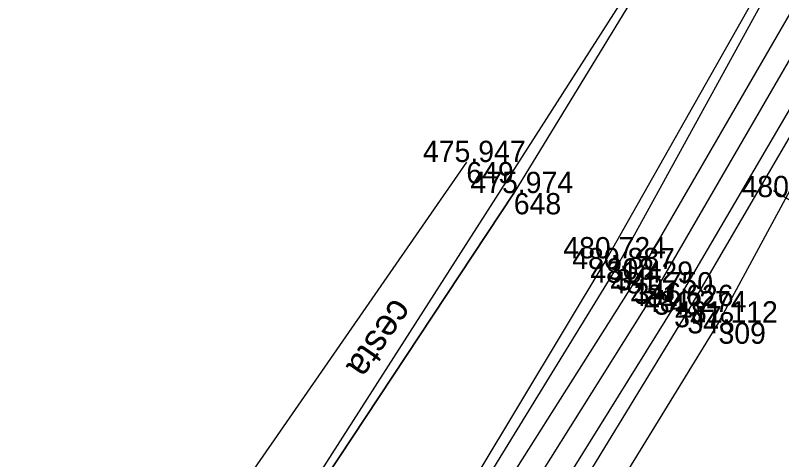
# Model space of a CAD drawing. Extents: x -1234191 to 23050, y -1290331 to -741191.
# Drawn here: x -864530.18 to -864486.88, y -1101424.47 to -1101399.37 of the extents above; entities that cross this region are included whole.
import ezdxf

# ---------------------------------------------------------------- set-up
doc = ezdxf.new("R2010")
doc.units = 0
for name, color, linetype in [('Vrstva 1', 7, 'Continuous'), ('Vrstva 4', 7, 'Continuous'), ('Vrstva 49', 7, 'Continuous'), ('Vrstva 51', 7, 'Continuous'), ('Vrstva 53', 7, 'Continuous'), ('Vrstva 60', 7, 'Continuous'), ('Vrstva 61', 7, 'Continuous'), ('Vrstva 7', 7, 'Continuous')]:
    doc.layers.add(name, color=color, linetype=linetype)

msp = doc.modelspace()

# ---------------------------------------------------------------- linework, layer by layer
at = {"layer": 'Vrstva 1'}
msp.add_lwpolyline([(-864438.446, -1101293.676), (-864445.42, -1101313.378), (-864452.895, -1101332.824), (-864460.666, -1101351.197), (-864471.318, -1101373.82), (-864482.478, -1101395.024), (-864494.11, -1101415.075), (-864504.074, -1101430.958), (-864513.689, -1101445.422), (-864527.394, -1101465.215), (-864539.354, -1101482.21), (-864541.693, -1101485.525), (-864563.057, -1101515.78), (-864582.172, -1101542.858), (-864597.089, -1101563.959), (-864604.418, -1101574.34), (-864621.951, -1101599.149), (-864625.825, -1101604.641), (-864632.367, -1101613.937)], dxfattribs=at)
at = {"layer": 'Vrstva 4'}
for points in [[(-864325.97, -1101045.237), (-864329.121, -1101049.525), (-864343.391, -1101069.368), (-864357.441, -1101089.966), (-864370.119, -1101109.992), (-864382.722, -1101133.348), (-864393.473, -1101156.459), (-864402.852, -1101179.612), (-864407.036, -1101191.086), (-864413.989, -1101211.287), (-864420.347, -1101230.866), (-864427.713, -1101254.315), (-864433.883, -1101273.596), (-864440.66, -1101292.968), (-864447.651, -1101313.078), (-864455.079, -1101332.305), (-864462.705, -1101350.527), (-864473.303, -1101372.924), (-864485.181, -1101393.504), (-864496.263, -1101413.704), (-864506.103, -1101429.708), (-864511.98, -1101438.546)], [(-864325.258, -1101045.526), (-864328.478, -1101049.881), (-864342.892, -1101069.868), (-864356.861, -1101090.255), (-864369.371, -1101110.48), (-864381.946, -1101133.648), (-864392.872, -1101156.848), (-864402.016, -1101179.748), (-864406.324, -1101191.398), (-864413.144, -1101211.407), (-864419.574, -1101231.165), (-864427.008, -1101254.564), (-864433.105, -1101273.567), (-864439.881, -1101293.224), (-864446.724, -1101313.169), (-864454.132, -1101332.502), (-864461.91, -1101350.86), (-864472.496, -1101373.311), (-864483.687, -1101394.549), (-864495.237, -1101414.473), (-864505.341, -1101430.436), (-864511.466, -1101439.183)], [(-864322.919, -1101046.823), (-864326.225, -1101051.412), (-864340.678, -1101071.387), (-864354.428, -1101092.081), (-864366.779, -1101111.906), (-864379.665, -1101135.723), (-864390.301, -1101158.029), (-864399.571, -1101180.628), (-864403.883, -1101192.376), (-864410.469, -1101212.212), (-864416.942, -1101232.078), (-864424.387, -1101255.265), (-864430.575, -1101274.328), (-864437.149, -1101294.017), (-864444.137, -1101313.869), (-864451.614, -1101333.337), (-864459.416, -1101351.695), (-864470, -1101374.427), (-864481.326, -1101395.918), (-864492.954, -1101415.787), (-864502.874, -1101431.747), (-864508.551, -1101440.981)], [(-864436.564, -1101294.474), (-864443.504, -1101314.19), (-864451.03, -1101333.761), (-864458.638, -1101352.276), (-864469.317, -1101374.483), (-864480.796, -1101396.556), (-864492.213, -1101416.133), (-864502.082, -1101432.292), (-864507.588, -1101441.55)]]:
    msp.add_lwpolyline(points, dxfattribs=at)
at = {"layer": 'Vrstva 49'}
for points in [[(-864328.147, -1101039.325), (-864335.268, -1101047.419), (-864346.982, -1101066.414), (-864362.492, -1101090.953), (-864373.736, -1101106.914), (-864386.527, -1101129.639), (-864397.739, -1101154.206), (-864407.111, -1101177.939), (-864410.297, -1101188.638), (-864416.375, -1101208.822), (-864423.75, -1101230.888), (-864431.292, -1101252.094), (-864437.351, -1101271.069), (-864444.219, -1101292.748), (-864450.307, -1101310.963), (-864460.439, -1101331.353), (-864474.383, -1101357.915), (-864483.405, -1101373.727), (-864483.621, -1101374.893), (-864483.18, -1101378.583), (-864502.015, -1101409.409), (-864518.771, -1101434.761), (-864518.171, -1101436.087)], [(-864325.59, -1101041.876), (-864329.873, -1101045.838), (-864345.728, -1101067.688), (-864361.712, -1101091.845), (-864371.103, -1101108.724), (-864384, -1101131.087), (-864394.51, -1101155.742), (-864403.876, -1101179.281), (-864407.469, -1101189.839), (-864414.306, -1101209.951), (-864420.787, -1101230.114), (-864428.536, -1101253.988), (-864434.959, -1101272.851), (-864442.126, -1101293.155), (-864448.928, -1101311.876), (-864455.718, -1101330.861), (-864464.038, -1101349.54), (-864474.674, -1101373.384), (-864485.646, -1101393.463), (-864496.768, -1101413.095), (-864506.576, -1101429.426), (-864512.183, -1101438.415)], [(-864318.901, -1101047.075), (-864321.581, -1101050.432), (-864338.675, -1101073.345), (-864354.999, -1101096.366), (-864364.807, -1101112.042), (-864377.068, -1101134.467), (-864387.537, -1101157.651), (-864397.554, -1101181.813), (-864401.226, -1101192.402), (-864407.998, -1101212.484), (-864414.724, -1101231.754), (-864422.335, -1101255.544), (-864428.471, -1101274.916), (-864431.061, -1101283.535), (-864431.676, -1101285.365), (-864435.525, -1101294.867), (-864442.033, -1101314.05), (-864449.65, -1101334.186), (-864457.908, -1101352.451), (-864468.691, -1101374.992), (-864479.64, -1101396.708), (-864490.452, -1101416.719), (-864500.685, -1101433.385), (-864507.417, -1101441.668)]]:
    msp.add_lwpolyline(points, dxfattribs=at)
at = {"layer": 'Vrstva 51'}
msp.add_line((-864504.696, -1101407.655), (-864522.05, -1101432.707), dxfattribs=at)
msp.add_lwpolyline([(-864514.835, -1101443.154), (-864520.119, -1101441.174), (-864520.916, -1101436.494), (-864518.771, -1101434.761), (-864502.015, -1101409.409)], dxfattribs=at)
at = {"layer": 'Vrstva 53'}
msp.add_lwpolyline([(-864762.75, -1101843.79), (-864777.75, -1101816.82), (-864776.26, -1101813.6), (-864773.02, -1101806.49), (-864762.79, -1101784.39), (-864737.16, -1101778.19), (-864710.42, -1101721.57), (-864708.98, -1101718.53), (-864693.48, -1101685.72), (-864658.84, -1101633.64), (-864610.89, -1101569.75), (-864608.25, -1101567.3), (-864598.38, -1101557.22), (-864612.32, -1101541.94), (-864597.3, -1101516.39), (-864553.6, -1101491), (-864548.43, -1101484.26), (-864547.6, -1101481.24), (-864525.61, -1101444.95), (-864482.73, -1101377.97), (-864491.31, -1101366.93), (-864446.31, -1101298.75)], dxfattribs=at)
at = {"layer": 'Vrstva 60'}
for p, q in [((-864504.696, -1101407.655), (-864504.696, -1101407.655)), ((-864502.015, -1101409.409), (-864502.015, -1101409.409)), ((-864496.768, -1101413.095), (-864496.768, -1101413.095)), ((-864496.263, -1101413.704), (-864496.263, -1101413.704)), ((-864495.237, -1101414.473), (-864495.237, -1101414.473)), ((-864494.11, -1101415.075), (-864494.11, -1101415.075)), ((-864492.954, -1101415.787), (-864492.954, -1101415.787)), ((-864492.213, -1101416.133), (-864492.213, -1101416.133)), ((-864490.452, -1101416.719), (-864490.452, -1101416.719))]:
    msp.add_line(p, q, dxfattribs=at)
at = {"layer": 'Vrstva 7'}
msp.add_line((-864487.346, -1101409.261), (-864486.048, -1101410.013), dxfattribs=at)

# ---------------------------------------------------------------- texts
at = {"layer": 'Vrstva 51'}
msp.add_text('cesta', height=1.5, rotation=235.2889, dxfattribs=at).set_placement((-864508.787, -1101415.26))
at = {"layer": 'Vrstva 60'}
for s, p in [('649', (-864504.696, -1101408.855)), ('648', (-864502.015, -1101410.609)), ('308', (-864496.768, -1101414.295)), ('345', (-864496.263, -1101414.904)), ('346', (-864495.237, -1101415.673)), ('343', (-864494.11, -1101416.275)), ('347', (-864492.954, -1101416.987)), ('348', (-864492.213, -1101417.333)), ('309', (-864490.452, -1101417.919))]:
    msp.add_text(s, height=1.2, dxfattribs=at).set_placement(p)
at = {"layer": 'Vrstva 61'}
for s, p in [('475.947', (-864507.148, -1101407.655)), ('475.974', (-864504.466, -1101409.409)), ('480.936', (-864489.149, -1101409.637)), ('480.724', (-864499.219, -1101413.095)), ('480.887', (-864498.715, -1101413.704)), ('481.429', (-864497.691, -1101414.473)), ('481.750', (-864496.561, -1101415.075)), ('481.626', (-864495.406, -1101415.787)), ('481.274', (-864494.664, -1101416.133)), ('481.112', (-864492.9, -1101416.719))]:
    msp.add_text(s, height=1.2, dxfattribs=at).set_placement(p)

doc.saveas('drawing.dxf')
